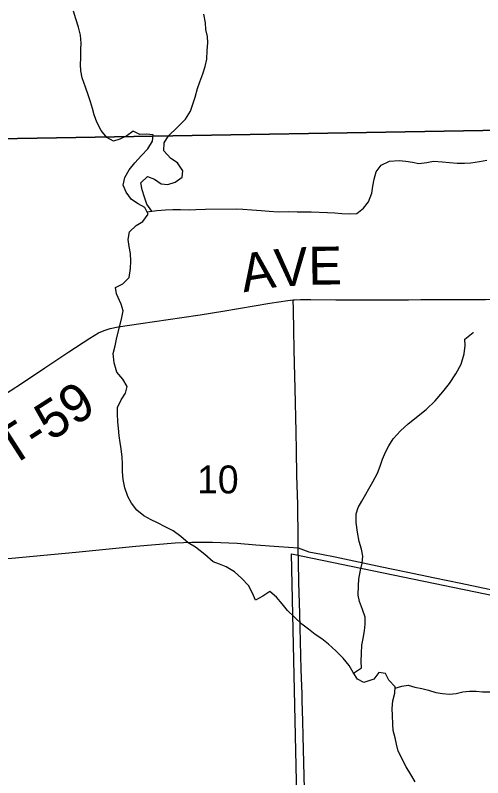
# Model space of a CAD drawing. Extents: x 1985906 to 2360102, y 891258 to 1222054.
# Drawn here: x 2156218 to 2159913, y 1079331 to 1085362 of the extents above; entities that cross this region are included whole.
import ezdxf

# ---------------------------------------------------------------- set-up
doc = ezdxf.new("R2010")
doc.units = 0
for name, color, linetype in [('GM_X_Corporation', 7, 'Continuous'), ('GM_X_County_Road', 7, 'Continuous'), ('GM_X_Minor_River', 7, 'Continuous'), ('GM_X_Section', 7, 'Continuous'), ('GM_X_Section_Text', 7, 'Continuous'), ('GM_X_Township_Road', 7, 'Continuous'), ('GM_X_Township_Road_Text', 7, 'Continuous')]:
    doc.layers.add(name, color=color, linetype=linetype)

msp = doc.modelspace()

# ---------------------------------------------------------------- linework, layer by layer
at = {"layer": 'GM_X_Corporation'}
msp.add_lwpolyline([(2158444.7, 1079064.1), (2158401.8, 1081101.6), (2160811, 1080604.8)], dxfattribs=at)
at = {"layer": 'GM_X_County_Road'}
for points in [[(2155844.6, 1081039.3), (2155881.2, 1081041.4), (2156191.5, 1081067.6), (2156697.6, 1081115.6), (2157170.9, 1081163.7), (2157481.4, 1081189.7), (2157612.3, 1081195.6), (2157776.1, 1081194.7), (2157972.6, 1081186.1), (2158119.4, 1081172.6), (2158302.1, 1081160.2)], [(2158302.1, 1081160.2), (2158454.9, 1081149.8)], [(2158454.9, 1081149.8), (2158537.4, 1081118.9), (2158638.7, 1081100.7), (2158746.2, 1081078.9), (2159115.8, 1080999.9), (2159308.1, 1080958.9), (2159532.7, 1080912.3), (2159740.6, 1080869.6), (2160014.1, 1080812.8), (2160303.1, 1080753.2), (2160479.6, 1080716.4), (2160624.1, 1080685.8), (2160864.3, 1080635.5), (2160929.3, 1080622.7), (2160992.8, 1080613.4), (2161040.2, 1080610.3), (2161065.8, 1080610)]]:
    msp.add_lwpolyline(points, dxfattribs=at)
at = {"layer": 'GM_X_Minor_River'}
for points in [[(2157053.6, 1082319.1), (2157089.3, 1082373.6), (2157100.9, 1082425.9), (2157068.2, 1082483.8), (2157019.5, 1082539.5), (2156998.7, 1082613.6), (2156992, 1082687.8), (2157007.5, 1082748.1), (2157019.1, 1082800.4), (2157030.7, 1082854.7), (2157057.9, 1082959.3), (2157071.4, 1083023.7), (2157054.8, 1083077.7), (2157017.9, 1083157.6), (2157009.4, 1083209.8), (2157067.4, 1083236.4), (2157119.2, 1083287), (2157128.6, 1083359.4), (2157132.1, 1083417.6), (2157129.6, 1083477.8), (2157117, 1083531.9), (2157110.5, 1083588), (2157120, 1083648.3), (2157173.8, 1083699), (2157225.7, 1083729.6), (2157269.4, 1083788.2), (2157242.8, 1083842.1), (2157190.3, 1083869.7), (2157135.7, 1083903.3), (2157093, 1083963.1), (2157070.4, 1084019.1), (2157083.9, 1084079.5), (2157117.5, 1084138), (2157163.3, 1084194.6), (2157215, 1084251.3), (2157264.7, 1084303.9), (2157302.4, 1084366.5), (2157307.9, 1084416.7), (2157255.7, 1084420.2), (2157201.4, 1084417.7), (2157150.9, 1084445.4), (2157099, 1084408.7), (2157045, 1084382.1), (2156994.9, 1084365.6), (2156940.4, 1084395.2), (2156895.7, 1084449), (2156862.9, 1084516.9), (2156842.3, 1084572.9), (2156827.8, 1084622.9), (2156813.3, 1084677), (2156792.7, 1084731), (2156772, 1084793), (2156747.2, 1084867), (2156736.7, 1084921.1), (2156732.2, 1084971.3), (2156735.7, 1085025.5), (2156737.2, 1085089.7), (2156738.7, 1085139.9), (2156734.1, 1085204.1), (2156717.5, 1085266.1), (2156696.8, 1085334.2), (2156678.1, 1085394.2)], [(2157297.2, 1083811.3), (2157258.6, 1083868.4), (2157240.1, 1083922.4), (2157221.5, 1083980.4), (2157208.9, 1084036.5), (2157262.7, 1084085.2), (2157319.1, 1084065.6), (2157371.7, 1084028), (2157424, 1084022.4), (2157482.1, 1084041.1), (2157536, 1084081.7), (2157541.6, 1084131.9), (2157498.8, 1084193.7), (2157446.3, 1084227.4), (2157391.5, 1084289.1), (2157394.9, 1084351.3), (2157428.6, 1084407.8), (2157496.3, 1084472.7), (2157562, 1084539.5), (2157601.7, 1084602.1), (2157621.2, 1084658.5), (2157638.8, 1084712.8), (2157658.3, 1084783.3), (2157675.9, 1084835.6), (2157701.5, 1084898.1), (2157719, 1084956.4), (2157730.6, 1085014.8), (2157734, 1085083), (2157739.4, 1085143.3), (2157737, 1085193.4), (2157724.4, 1085249.5), (2157721.9, 1085301.7), (2157709.3, 1085369.8)], [(2157260.7, 1083805.9), (2157335.5, 1083816.9), (2157405.8, 1083821.6), (2157462, 1083826.1), (2157524.3, 1083824.7), (2157592.6, 1083823.3), (2157644.8, 1083825.8), (2157721.2, 1083828.6), (2157964.3, 1083830.8), (2158016.6, 1083829.3), (2158087, 1083824), (2158161.4, 1083818.6), (2158225.7, 1083813.2), (2158296.1, 1083807.9), (2158374.5, 1083808.6), (2158444.8, 1083807.2), (2158507.1, 1083807.8), (2158557.3, 1083806.3), (2158686, 1083801.5), (2158742.3, 1083798), (2158798.6, 1083792.5), (2158858.9, 1083791.1), (2158917.2, 1083793.6), (2158971, 1083836.3), (2159008.7, 1083886.8), (2159036.3, 1083955.3), (2159043.8, 1084009.6), (2159053.3, 1084065.8), (2159070.9, 1084122.2), (2159110.6, 1084174.7), (2159174.6, 1084207.4), (2159253, 1084212.2), (2159305.3, 1084206.7), (2159357.6, 1084199.1), (2159407.9, 1084189.6), (2159470.1, 1084198.2), (2159522.3, 1084206.7), (2159594.7, 1084201.4), (2159651, 1084197.9), (2159709.3, 1084192.4), (2159769.6, 1084193), (2159819.8, 1084195.4), (2159888, 1084204.1), (2159946.2, 1084216.7)], [(2158891.1, 1080157.7), (2158953.7, 1080199.5), (2158951.2, 1080251.7), (2158954.6, 1080317.9), (2158958.1, 1080380.2), (2158967.6, 1080432.5), (2158977.1, 1080492.8), (2158982.7, 1080545), (2158982.2, 1080601.2), (2158963.5, 1080663.2), (2158938.9, 1080725.2), (2158928.4, 1080775.3), (2158929.7, 1080851.6), (2158933.3, 1080901.8), (2158946.7, 1080974.1), (2158960.2, 1081028.5), (2158965.8, 1081082.7), (2158953.2, 1081138.8), (2158936.6, 1081200.8), (2158921.9, 1081272.9), (2158911.1, 1081349.1), (2158912.5, 1081419.3), (2158928.1, 1081469.7), (2158955.8, 1081520.1), (2159044.9, 1081671.5), (2159080.4, 1081740), (2159102, 1081796.4), (2159121.6, 1081850.8), (2159145.2, 1081905.2), (2159170.9, 1081957.6), (2159204.5, 1082012.1), (2159262.2, 1082074.9), (2159324, 1082129.6), (2159465.7, 1082243.4), (2159537.4, 1082312.3), (2159597.1, 1082383.1), (2159648.7, 1082449.8), (2159700.3, 1082524.5), (2159741.8, 1082601.2), (2159765.1, 1082683.7), (2159772.6, 1082750), (2159772.1, 1082800.2), (2159836, 1082852.9), (2159840, 1082853)], [(2159379.8, 1079298.4), (2159343.1, 1079358.3), (2159308.4, 1079418.2), (2159245, 1079542), (2159230.4, 1079596.1), (2159219.9, 1079648.1), (2159205.3, 1079704.2), (2159202.9, 1079754.3), (2159198.2, 1079824.5), (2159195.7, 1079878.7), (2159203.2, 1079941), (2159216.7, 1079999.3), (2159220.3, 1080049.5), (2159171.6, 1080103.2), (2159142.9, 1080157.2), (2159092.6, 1080164.7), (2159050.9, 1080112.1), (2158972.8, 1080085.3), (2158922.3, 1080110.9), (2158887.7, 1080162.8), (2158857, 1080218.7), (2158808.3, 1080276.4), (2158751.5, 1080336.1), (2158694.8, 1080387.8), (2158642.1, 1080431.4), (2158587.6, 1080465), (2158534.9, 1080506.7), (2158482.3, 1080546.3), (2158423.6, 1080602), (2158368.8, 1080653.6), (2158326.1, 1080707.4), (2158283.5, 1080759.2), (2158230.8, 1080804.9), (2158174.9, 1080768.2), (2158116.9, 1080735.6), (2158092.3, 1080791.5), (2158061.6, 1080851.4), (2158006.8, 1080911.1), (2157950.1, 1080958.8), (2157885.5, 1080998.3), (2157833, 1081019.9), (2157782.6, 1081039.5), (2157715.8, 1081097.1), (2157642.9, 1081154.6), (2157584.3, 1081190.1), (2157525.6, 1081239.8), (2157464.9, 1081285.4), (2157402.3, 1081316.9), (2157341.8, 1081346.4), (2157291.3, 1081370), (2157232.7, 1081401.6), (2157178.1, 1081447.2), (2157135.4, 1081503), (2157106.7, 1081556.9), (2157084, 1081623), (2157069.4, 1081691.1), (2157064.8, 1081751.2), (2157066.2, 1081813.5), (2157061.7, 1081867.6), (2157055.1, 1081931.8), (2157046.6, 1081981.8), (2157038.1, 1082036), (2157033.5, 1082096.1), (2157027.1, 1082146.2), (2157024.5, 1082210.4), (2157026, 1082260.6), (2157053.6, 1082319.1)], [(2159219.5, 1080038.7), (2159272.5, 1080056), (2159322.6, 1080062.5), (2159375, 1080049), (2159431.4, 1080037.4), (2159483.8, 1080023.9), (2159542.2, 1080006.4), (2159594.5, 1079996.8), (2159650.8, 1079993.3), (2159703, 1079997.8), (2159755.2, 1080010.4), (2159807.3, 1080016.9), (2159861.6, 1080015.4), (2159911.9, 1080011.8), (2159972.2, 1080010.4)]]:
    msp.add_lwpolyline(points, dxfattribs=at)
at = {"layer": 'GM_X_Section'}
for points in [[(2157460.8, 1089261.2), (2160863.9, 1089284.6), (2160986.8, 1084468.2), (2155773.6, 1084378.4), (2155666.4, 1089241.1)], [(2155773.6, 1084378.4), (2160986.8, 1084468.2), (2161115.7, 1079103.4), (2155886.4, 1079045.6)]]:
    msp.add_lwpolyline(points, close=True, dxfattribs=at)
at = {"layer": 'GM_X_Township_Road'}
for points in [[(2158414.1, 1083110.4), (2158425.9, 1083110.9), (2158472.7, 1083112.8), (2158553.9, 1083113.5), (2158750.7, 1083110.7), (2158981.4, 1083110.3), (2159145.5, 1083110.8), (2159325, 1083111.5), (2159423.9, 1083112.8), (2159522.4, 1083112.8), (2159736.1, 1083113.5), (2159933.3, 1083114.9), (2160179.7, 1083118.5), (2160310.4, 1083119), (2160458.6, 1083120.4), (2160588.5, 1083121.6), (2160644.7, 1083122.1)], [(2155819.5, 1082181.6), (2155910.9, 1082229.7), (2156010.9, 1082286.7), (2156177.7, 1082391.5), (2156273.9, 1082454.5), (2156450.8, 1082572.9), (2156641.4, 1082701), (2156805.9, 1082809.1), (2156876.2, 1082850.4), (2156920.7, 1082869.6), (2156967.4, 1082883.7), (2157031.2, 1082897.4), (2157209.6, 1082923.6), (2157534.2, 1082972.3), (2157680.2, 1082993.6), (2157858.2, 1083021.7), (2158230.2, 1083085.2), (2158372.2, 1083105.8), (2158414.1, 1083110.4)], [(2158454.9, 1081149.8), (2158454.9, 1081167.7), (2158455, 1081214.4), (2158450, 1081493.1), (2158444.1, 1081721.6), (2158440, 1081918.3), (2158438.3, 1082066.2), (2158430.2, 1082410.3), (2158425.4, 1082606.9), (2158423.2, 1082721.6), (2158419.9, 1082869.1), (2158416.3, 1083033.3), (2158414.1, 1083110.4)], [(2158485.5, 1079945), (2158484.1, 1079991.5), (2158479.1, 1080122.5), (2158477, 1080188), (2158466.5, 1080630.2), (2158459.8, 1080876.8), (2158455.4, 1081040.7), (2158454.9, 1081149.8)], [(2158506.4, 1079140), (2158498.4, 1079450.6), (2158492.9, 1079663.8), (2158489.7, 1079778.6), (2158485.5, 1079942.4), (2158485.5, 1079945)]]:
    msp.add_lwpolyline(points, dxfattribs=at)

# ---------------------------------------------------------------- texts
at = {"layer": 'GM_X_Section_Text'}
msp.add_text('10', height=221, rotation=0.00001, dxfattribs=at).set_placement((2157654.8, 1081579.9))
at = {"layer": 'GM_X_Township_Road_Text'}
for s, rotation, p in [('A', 9.0461, (2158022.8, 1083170.1)), ('V', 4.2185, (2158276.9, 1083210.8)), ('E', 0.72002, (2158535.3, 1083230)), ('T-59', 32.71658, (2156179.9, 1081784.1))]:
    msp.add_text(s, height=300, rotation=rotation, dxfattribs=at).set_placement(p)

doc.saveas('drawing.dxf')
